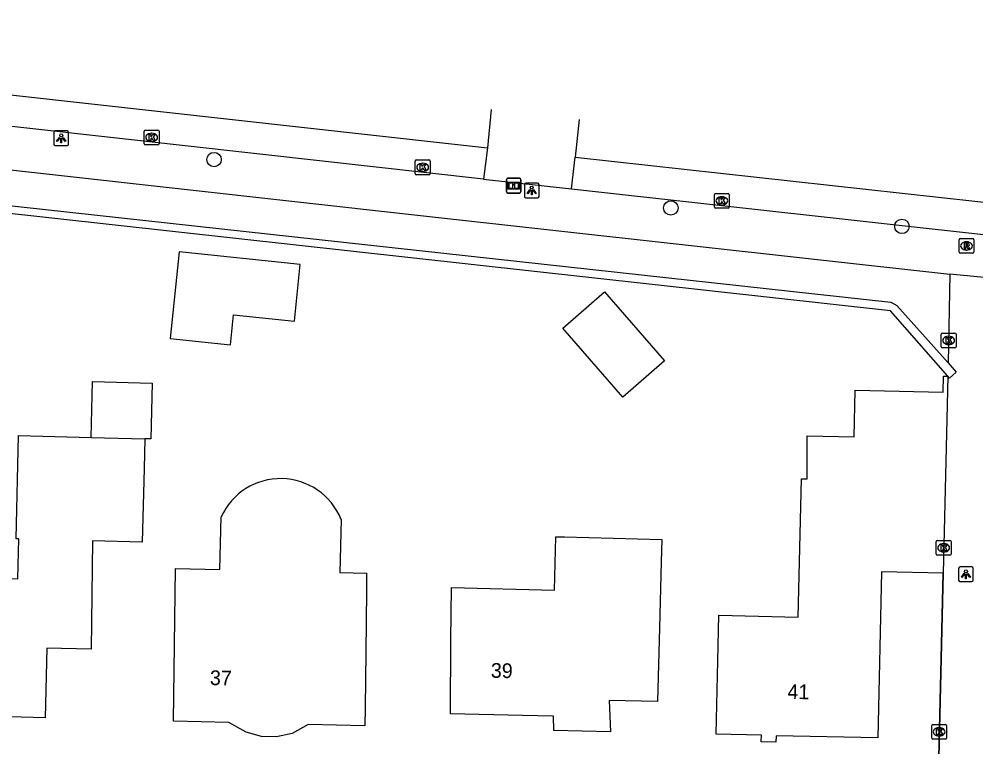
# Model space of a CAD drawing. Extents: x 162082 to 163393, y 388091 to 388632.
# Drawn here: x 162610.5 to 162675.5, y 388540.7 to 388590.1 of the extents above; entities that cross this region are included whole.
import ezdxf

# ---------------------------------------------------------------- set-up
doc = ezdxf.new("R2010")
doc.units = 0
for name, color, linetype in [('IMGEO_Boom', 7, 'Continuous'), ('IMGEO_Fietspad_gesloten', 7, 'Continuous'), ('IMGEO_Informatiebord', 7, 'Continuous'), ('IMGEO_Kolk', 7, 'Continuous'), ('IMGEO_Lichtpunt', 7, 'Continuous'), ('IMGEO_Muur', 7, 'Continuous'), ('IMGEO_Pand', 7, 'Continuous'), ('IMGEO_Pand_nummerreeks', 7, 'Continuous'), ('IMGEO_Rijbaan_lokaal_gesloten', 7, 'Continuous'), ('IMGEO_Rijbaan_lokaal_open', 7, 'Continuous'), ('IMGEO_Rioolput', 7, 'Continuous'), ('IMGEO_Voetpad_open', 7, 'Continuous')]:
    doc.layers.add(name, color=color, linetype=linetype)

msp = doc.modelspace()

# ---------------------------------------------------------------- linework, layer by layer
at = {"layer": 'IMGEO_Boom'}
for centre in [(162623.781, 388580.572), (162654.819, 388577.286), (162670.521, 388576.031)]:
    msp.add_circle(centre, 0.489, dxfattribs=at)
at = {"layer": 'IMGEO_Fietspad_gesloten'}
msp.add_lwpolyline([(162642.099, 388579.246), (162626.892, 388580.933), (162600.281, 388583.897), (162582.931, 388585.815), (162544.501, 388590.106)], dxfattribs=at)
at = {"layer": 'IMGEO_Informatiebord'}
for p, q in [((162643.642, 388578.399), (162643.642, 388579.199)), ((162643.642, 388579.199), (162643.642, 388578.399)), ((162643.742, 388579.299), (162644.532, 388579.299)), ((162644.532, 388579.299), (162643.742, 388579.299)), ((162644.632, 388579.199), (162644.632, 388578.399)), ((162644.632, 388578.399), (162644.632, 388579.199)), ((162644.532, 388578.299), (162643.742, 388578.299)), ((162643.742, 388578.299), (162644.532, 388578.299))]:
    msp.add_line(p, q, dxfattribs=at)
for points in [[(162643.743, 388579.031), (162644.531, 388579.031), (162644.531, 388578.567), (162643.743, 388578.567), (162643.743, 388579.031)], [(162643.808, 388578.966), (162643.808, 388578.632), (162644.083, 388578.632), (162644.084, 388578.845), (162644.188, 388578.846), (162644.189, 388578.632), (162644.466, 388578.632), (162644.466, 388578.966), (162644.19, 388578.966), (162644.19, 388578.886), (162644.084, 388578.886), (162644.084, 388578.966), (162643.808, 388578.966)]]:
    msp.add_lwpolyline(points, dxfattribs=at)
for centre, start, end in [((162643.742, 388579.199), 90, 180), ((162643.742, 388579.199), 90, 180), ((162644.532, 388579.199), 0, 90), ((162644.532, 388579.199), 360, 90), ((162643.742, 388578.399), 180, 270), ((162643.742, 388578.399), 180, 270), ((162644.532, 388578.399), 270, 0), ((162644.532, 388578.399), 270, 0)]:
    msp.add_arc(centre, 0.1, start, end, dxfattribs=at)
at = {"layer": 'IMGEO_Kolk'}
for p, q in [((162619.042, 388581.649), (162619.042, 388582.501)), ((162619.117, 388582.575), (162619.969, 388582.575)), ((162619.53, 388582.355), (162619.555, 388582.355)), ((162620.043, 388582.501), (162620.043, 388581.649)), ((162619.553, 388581.795), (162619.528, 388581.795)), ((162619.969, 388581.575), (162619.117, 388581.575)), ((162637.456, 388579.616), (162637.456, 388580.468)), ((162637.531, 388580.542), (162638.383, 388580.542)), ((162638.457, 388580.468), (162638.457, 388579.616)), ((162637.967, 388579.762), (162637.942, 388579.762)), ((162637.944, 388580.322), (162637.969, 388580.322)), ((162638.383, 388579.542), (162637.531, 388579.542)), ((162657.785, 388577.337), (162657.785, 388578.189)), ((162657.86, 388578.263), (162658.712, 388578.263)), ((162658.273, 388578.043), (162658.298, 388578.043)), ((162658.786, 388578.189), (162658.786, 388577.337)), ((162658.712, 388577.263), (162657.86, 388577.263)), ((162658.296, 388577.483), (162658.271, 388577.483)), ((162673.194, 388567.862), (162673.194, 388568.714)), ((162673.269, 388568.788), (162674.121, 388568.788)), ((162674.195, 388568.714), (162674.195, 388567.862)), ((162673.705, 388568.008), (162673.68, 388568.008)), ((162673.682, 388568.568), (162673.707, 388568.568)), ((162674.121, 388567.788), (162673.269, 388567.788)), ((162672.856, 388553.782), (162672.856, 388554.634)), ((162672.931, 388554.708), (162673.783, 388554.708)), ((162673.344, 388554.488), (162673.369, 388554.488)), ((162673.857, 388554.634), (162673.857, 388553.782)), ((162673.783, 388553.708), (162672.931, 388553.708)), ((162673.367, 388553.928), (162673.342, 388553.928)), ((162672.546, 388541.282), (162672.546, 388542.134)), ((162672.621, 388542.208), (162673.473, 388542.208)), ((162673.547, 388542.134), (162673.547, 388541.282)), ((162673.057, 388541.428), (162673.032, 388541.428)), ((162673.034, 388541.988), (162673.059, 388541.988)), ((162673.473, 388541.208), (162672.621, 388541.208))]:
    msp.add_line(p, q, dxfattribs=at)
for points in [[(162619.042, 388581.649), (162619.042, 388582.501)], [(162619.117, 388582.575), (162619.969, 388582.575)], [(162620.043, 388582.501), (162620.043, 388581.649)], [(162619.363, 388582.275), (162619.486, 388582.275), (162619.486, 388582.124), (162619.616, 388582.275), (162619.78, 388582.275), (162619.634, 388582.124), (162619.787, 388581.875), (162619.635, 388581.875), (162619.55, 388582.039), (162619.486, 388581.972), (162619.486, 388581.875), (162619.363, 388581.875), (162619.363, 388582.275)], [(162619.969, 388581.575), (162619.117, 388581.575)], [(162637.456, 388579.616), (162637.456, 388580.468)], [(162637.531, 388580.542), (162638.383, 388580.542)], [(162638.457, 388580.468), (162638.457, 388579.616)], [(162637.777, 388580.242), (162637.9, 388580.242), (162637.9, 388580.091), (162638.03, 388580.242), (162638.194, 388580.242), (162638.048, 388580.091), (162638.201, 388579.842), (162638.049, 388579.842), (162637.964, 388580.006), (162637.9, 388579.939), (162637.9, 388579.842), (162637.777, 388579.842), (162637.777, 388580.242)], [(162638.383, 388579.542), (162637.531, 388579.542)], [(162657.785, 388577.337), (162657.785, 388578.189)], [(162657.86, 388578.263), (162658.712, 388578.263)], [(162658.106, 388577.963), (162658.229, 388577.963), (162658.229, 388577.812), (162658.359, 388577.963), (162658.523, 388577.963), (162658.377, 388577.812), (162658.53, 388577.563), (162658.378, 388577.563), (162658.293, 388577.727), (162658.229, 388577.66), (162658.229, 388577.563), (162658.106, 388577.563), (162658.106, 388577.963)], [(162658.786, 388578.189), (162658.786, 388577.337)], [(162658.712, 388577.263), (162657.86, 388577.263)], [(162673.194, 388567.862), (162673.194, 388568.714)], [(162673.269, 388568.788), (162674.121, 388568.788)], [(162674.195, 388568.714), (162674.195, 388567.862)], [(162673.515, 388568.488), (162673.638, 388568.488), (162673.638, 388568.337), (162673.768, 388568.488), (162673.932, 388568.488), (162673.786, 388568.337), (162673.939, 388568.088), (162673.787, 388568.088), (162673.702, 388568.252), (162673.638, 388568.185), (162673.638, 388568.088), (162673.515, 388568.088), (162673.515, 388568.488)], [(162674.121, 388567.788), (162673.269, 388567.788)], [(162672.856, 388553.782), (162672.856, 388554.634)], [(162672.931, 388554.708), (162673.783, 388554.708)], [(162673.177, 388554.408), (162673.3, 388554.408), (162673.3, 388554.257), (162673.43, 388554.408), (162673.594, 388554.408), (162673.448, 388554.257), (162673.601, 388554.008), (162673.449, 388554.008), (162673.364, 388554.172), (162673.3, 388554.105), (162673.3, 388554.008), (162673.177, 388554.008), (162673.177, 388554.408)], [(162673.857, 388554.634), (162673.857, 388553.782)], [(162673.783, 388553.708), (162672.931, 388553.708)], [(162672.546, 388541.282), (162672.546, 388542.134)], [(162672.621, 388542.208), (162673.473, 388542.208)], [(162673.547, 388542.134), (162673.547, 388541.282)], [(162672.867, 388541.908), (162672.99, 388541.908), (162672.99, 388541.757), (162673.12, 388541.908), (162673.284, 388541.908), (162673.138, 388541.757), (162673.291, 388541.508), (162673.139, 388541.508), (162673.054, 388541.672), (162672.99, 388541.605), (162672.99, 388541.508), (162672.867, 388541.508), (162672.867, 388541.908)], [(162673.473, 388541.208), (162672.621, 388541.208)]]:
    msp.add_lwpolyline(points, dxfattribs=at)
for centre, start, end in [((162619.119, 388582.499), 91.55205, 178.44795), ((162619.119, 388582.499), 91.55205, 178.44795), ((162619.967, 388582.499), 1.55205, 88.44795), ((162619.967, 388582.499), 1.55205, 88.44795), ((162619.119, 388581.651), 181.55205, 268.44795), ((162619.119, 388581.651), 181.55205, 268.44795), ((162619.967, 388581.651), 271.55205, 358.44795), ((162619.967, 388581.651), 271.55205, 358.44795), ((162637.533, 388580.466), 91.55205, 178.44795), ((162637.533, 388580.466), 91.55205, 178.44795), ((162638.381, 388580.466), 1.55205, 88.44795), ((162638.381, 388580.466), 1.55205, 88.44795), ((162637.533, 388579.618), 181.55205, 268.44795), ((162637.533, 388579.618), 181.55205, 268.44795), ((162638.381, 388579.618), 271.55205, 358.44795), ((162638.381, 388579.618), 271.55205, 358.44795), ((162657.862, 388578.187), 91.55205, 178.44795), ((162657.862, 388578.187), 91.55205, 178.44795), ((162658.71, 388578.187), 1.55205, 88.44795), ((162658.71, 388578.187), 1.55205, 88.44795), ((162657.862, 388577.339), 181.55205, 268.44795), ((162657.862, 388577.339), 181.55205, 268.44795), ((162658.71, 388577.339), 271.55205, 358.44795), ((162658.71, 388577.339), 271.55205, 358.44795), ((162673.271, 388568.712), 91.55205, 178.44795), ((162673.271, 388568.712), 91.55205, 178.44795), ((162674.119, 388568.712), 1.55205, 88.44795), ((162674.119, 388568.712), 1.55205, 88.44795), ((162673.271, 388567.864), 181.55205, 268.44795), ((162673.271, 388567.864), 181.55205, 268.44795), ((162674.119, 388567.864), 271.55205, 358.44795), ((162674.119, 388567.864), 271.55205, 358.44795), ((162672.933, 388554.632), 91.55205, 178.44795), ((162672.933, 388554.632), 91.55205, 178.44795), ((162673.781, 388554.632), 1.55205, 88.44795), ((162673.781, 388554.632), 1.55205, 88.44795), ((162672.933, 388553.784), 181.55205, 268.44795), ((162672.933, 388553.784), 181.55205, 268.44795), ((162673.781, 388553.784), 271.55205, 358.44795), ((162673.781, 388553.784), 271.55205, 358.44795), ((162672.623, 388542.132), 91.55205, 178.44795), ((162672.623, 388542.132), 91.55205, 178.44795), ((162673.471, 388542.132), 1.55205, 88.44795), ((162673.471, 388542.132), 1.55205, 88.44795), ((162672.623, 388541.284), 181.55205, 268.44795), ((162672.623, 388541.284), 181.55205, 268.44795), ((162673.471, 388541.284), 271.55205, 358.44795), ((162673.471, 388541.284), 271.55205, 358.44795)]:
    msp.add_arc(centre, 0.0765, start, end, dxfattribs=at)
for centre, major_axis, ratio, start_param, end_param in [((162619.529, 388582.075), (-0.387, 0.002), 0.722429, 4.712389, 7.853982), ((162619.554, 388582.075), (-0.39, 0.002), 0.717154, 1.570796, 4.712389), ((162637.943, 388580.042), (-0.387, 0.002), 0.722429, 4.712389, 7.853982), ((162637.968, 388580.042), (-0.39, 0.002), 0.717154, 1.570796, 4.712389), ((162658.272, 388577.763), (-0.387, 0.002), 0.722429, 4.712389, 7.853982), ((162658.297, 388577.763), (-0.39, 0.002), 0.717154, 1.570796, 4.712389), ((162673.681, 388568.288), (-0.387, 0.002), 0.722429, 4.712389, 7.853982), ((162673.706, 388568.288), (-0.39, 0.002), 0.717154, 1.570796, 4.712389), ((162673.343, 388554.208), (-0.387, 0.002), 0.722429, 4.712389, 7.853982), ((162673.368, 388554.208), (-0.39, 0.002), 0.717154, 1.570796, 4.712389), ((162673.033, 388541.708), (-0.387, 0.002), 0.722429, 4.712389, 7.853982), ((162673.058, 388541.708), (-0.39, 0.002), 0.717154, 1.570796, 4.712389)]:
    msp.add_ellipse(centre, major_axis=major_axis, ratio=ratio, start_param=start_param, end_param=end_param, dxfattribs=at)
at = {"layer": 'IMGEO_Lichtpunt'}
for p, q in [((162612.899, 388582.416), (162612.899, 388581.609)), ((162612.899, 388582.416), (162612.899, 388581.609)), ((162613.801, 388582.511), (162612.993, 388582.511)), ((162613.801, 388582.511), (162612.993, 388582.511)), ((162613.895, 388581.609), (162613.895, 388582.416)), ((162613.895, 388581.609), (162613.895, 388582.416)), ((162612.993, 388581.515), (162613.801, 388581.515)), ((162612.993, 388581.515), (162613.801, 388581.515)), ((162644.866, 388578.876), (162644.866, 388578.069)), ((162644.866, 388578.876), (162644.866, 388578.069)), ((162645.768, 388578.971), (162644.96, 388578.971)), ((162645.768, 388578.971), (162644.96, 388578.971)), ((162645.862, 388578.069), (162645.862, 388578.876)), ((162645.862, 388578.069), (162645.862, 388578.876)), ((162644.96, 388577.975), (162645.768, 388577.975)), ((162644.96, 388577.975), (162645.768, 388577.975)), ((162674.372, 388552.809), (162674.372, 388552.002)), ((162674.372, 388552.809), (162674.372, 388552.002)), ((162675.274, 388552.904), (162674.466, 388552.904)), ((162675.274, 388552.904), (162674.466, 388552.904)), ((162675.368, 388552.002), (162675.368, 388552.809)), ((162675.368, 388552.002), (162675.368, 388552.809)), ((162674.466, 388551.908), (162675.274, 388551.908)), ((162674.466, 388551.908), (162675.274, 388551.908))]:
    msp.add_line(p, q, dxfattribs=at)
for points in [[(162613.273, 388582.08), (162613.312, 388582.052), (162613.124, 388581.79), (162613.086, 388581.817), (162613.273, 388582.08)], [(162613.375, 388582.032), (162613.422, 388582.032), (162613.422, 388581.71), (162613.375, 388581.71), (162613.375, 388582.032)], [(162613.485, 388582.052), (162613.523, 388582.079), (162613.71, 388581.817), (162613.671, 388581.789), (162613.485, 388582.052)], [(162645.24, 388578.54), (162645.279, 388578.512), (162645.091, 388578.25), (162645.053, 388578.277), (162645.24, 388578.54)], [(162645.342, 388578.492), (162645.389, 388578.492), (162645.389, 388578.17), (162645.342, 388578.17), (162645.342, 388578.492)], [(162645.452, 388578.512), (162645.49, 388578.539), (162645.677, 388578.277), (162645.638, 388578.249), (162645.452, 388578.512)], [(162674.746, 388552.473), (162674.785, 388552.445), (162674.597, 388552.183), (162674.559, 388552.21), (162674.746, 388552.473)], [(162674.848, 388552.425), (162674.895, 388552.425), (162674.895, 388552.103), (162674.848, 388552.103), (162674.848, 388552.425)], [(162674.958, 388552.445), (162674.996, 388552.472), (162675.183, 388552.21), (162675.144, 388552.182), (162674.958, 388552.445)]]:
    msp.add_lwpolyline(points, dxfattribs=at)
for centre in [(162613.398, 388582.214), (162645.365, 388578.674), (162674.871, 388552.607)]:
    msp.add_circle(centre, 0.0994, dxfattribs=at)
for centre, start, end in [((162612.993, 388582.416), 90, 180), ((162612.993, 388582.416), 90, 180), ((162613.801, 388582.416), 0, 90), ((162613.801, 388582.416), 0, 90), ((162612.993, 388581.609), 180, 270), ((162612.993, 388581.609), 180, 270), ((162613.801, 388581.609), 270, 0), ((162613.801, 388581.609), 270, 360), ((162644.96, 388578.876), 90, 180), ((162644.96, 388578.876), 90, 180), ((162645.768, 388578.876), 0, 90), ((162645.768, 388578.876), 0, 90), ((162644.96, 388578.069), 180, 270), ((162644.96, 388578.069), 180, 270), ((162645.768, 388578.069), 270, 0), ((162645.768, 388578.069), 270, 360), ((162674.466, 388552.809), 90, 180), ((162674.466, 388552.809), 90, 180), ((162675.274, 388552.809), 0, 90), ((162675.274, 388552.809), 0, 90), ((162674.466, 388552.002), 180, 270), ((162674.466, 388552.002), 180, 270), ((162675.274, 388552.002), 270, 0), ((162675.274, 388552.002), 270, 360)]:
    msp.add_arc(centre, 0.0946, start, end, dxfattribs=at)
at = {"layer": 'IMGEO_Muur'}
for points in [[(162543.692, 388580.085), (162543.877, 388580.581), (162547.593, 388584.055), (162548.059, 388584.23), (162669.776, 388570.888), (162670.18, 388570.661), (162673.663, 388566.757)], [(162673.645, 388565.853), (162669.736, 388570.29), (162547.954, 388583.733), (162544.279, 388580.146), (162544.733, 388569.046), (162544.143, 388569.023)], [(162673.663, 388566.757), (162674.213, 388566.14), (162673.749, 388565.735), (162673.645, 388565.853)], [(162673.313, 388552.479), (162673.006, 388538.982)]]:
    msp.add_lwpolyline(points, dxfattribs=at)
at = {"layer": 'IMGEO_Pand'}
for points in [[(162629.64, 388573.454), (162621.412, 388574.31), (162620.8, 388568.421), (162624.899, 388567.995), (162625.11, 388570.026), (162629.238, 388569.596), (162629.64, 388573.454)], [(162650.317, 388571.588), (162654.392, 388566.91), (162651.56, 388564.442), (162647.484, 388569.12), (162650.317, 388571.588)], [(162615.434, 388561.707), (162615.531, 388565.497), (162619.587, 388565.393), (162619.49, 388561.603), (162619.076, 388561.614)], [(162673.313, 388552.479), (162669.13, 388552.572), (162668.878, 388541.291), (162661.971, 388541.448), (162661.961, 388540.998), (162660.961, 388541.021), (162660.972, 388541.472), (162657.899, 388541.542), (162658.012, 388546.541), (162658.081, 388549.625), (162663.479, 388549.503), (162663.69, 388558.893), (162664.085, 388558.884), (162664.085, 388561.811), (162667.267, 388561.732), (162667.346, 388564.914), (162673.318, 388564.766), (162673.345, 388565.86), (162673.645, 388565.853)], [(162673.645, 388565.853), (162673.549, 388561.972), (162673.313, 388552.479)], [(162619.076, 388561.614), (162619.024, 388559.582), (162618.897, 388554.583), (162615.532, 388554.669), (162615.439, 388547.315), (162612.422, 388547.392), (162612.31, 388542.667), (162603.326, 388542.917), (162603.42, 388546.216), (162601.094, 388546.259), (162601.096, 388546.414), (162601.204, 388552.273), (162603.592, 388552.229), (162610.456, 388552.103), (162610.525, 388554.807), (162610.325, 388554.812), (162610.504, 388561.832), (162615.434, 388561.707)], [(162615.434, 388561.707), (162619.076, 388561.614)], [(162632.414, 388556.137), (162632.327, 388552.526), (162634.145, 388552.482), (162634.131, 388551.257), (162634.084, 388547.116), (162634.041, 388543.356), (162634.027, 388542.116), (162630.17, 388542.21), (162629.093, 388541.605), (162628.014, 388541.362), (162626.995, 388541.388), (162625.957, 388541.679), (162624.787, 388542.337), (162621.027, 388542.429), (162621.162, 388552.794), (162624.177, 388552.722)], [(162624.177, 388552.722), (162624.263, 388556.304)], [(162639.88, 388547.929), (162639.911, 388551.506), (162646.903, 388551.33), (162646.995, 388554.959), (162647.603, 388554.944), (162654.2, 388554.778), (162654.161, 388553.246), (162654.048, 388548.764), (162653.922, 388543.765), (162650.635, 388543.848), (162650.716, 388541.698), (162646.858, 388541.805), (162646.854, 388542.766), (162644.731, 388542.815), (162639.836, 388542.929), (162639.88, 388547.929)]]:
    msp.add_lwpolyline(points, dxfattribs=at)
msp.add_arc((162628.303, 388554.467), 4.437, 22.10091, 155.55164, dxfattribs=at)
at = {"layer": 'IMGEO_Rijbaan_lokaal_gesloten'}
for points in [[(162648.309, 388580.74), (162677.949, 388577.463), (162683.559, 388576.851), (162698.362, 388575.236), (162706.548, 388574.359), (162721.311, 388572.557), (162725.188, 388572.084)], [(162648.076, 388578.584), (162678.104, 388575.254), (162683.5, 388574.656), (162691.747, 388573.741), (162697.09, 388573.149), (162706.422, 388572.114), (162714.151, 388571.264), (162717.54, 388570.963), (162723.74, 388570.414), (162724.976, 388570.284)]]:
    msp.add_lwpolyline(points, dxfattribs=at)
at = {"layer": 'IMGEO_Rijbaan_lokaal_open'}
for points in [[(162593.07, 388586.899), (162593.884, 388586.788), (162609.11, 388585.066), (162642.353, 388581.376)], [(162642.62, 388583.96), (162642.353, 388581.376)], [(162648.58, 388583.286), (162648.309, 388580.74)], [(162642.353, 388581.376), (162642.099, 388579.246)], [(162648.076, 388578.584), (162648.309, 388580.74)], [(162642.099, 388579.246), (162648.076, 388578.584)]]:
    msp.add_lwpolyline(points, dxfattribs=at)
at = {"layer": 'IMGEO_Rioolput'}
for p, q in [((162674.481, 388575.204), (162675.333, 388575.204)), ((162674.406, 388574.278), (162674.406, 388575.13)), ((162674.894, 388574.984), (162674.919, 388574.984)), ((162675.407, 388575.13), (162675.407, 388574.278)), ((162675.333, 388574.204), (162674.481, 388574.204)), ((162674.917, 388574.424), (162674.892, 388574.424))]:
    msp.add_line(p, q, dxfattribs=at)
for points in [[(162674.481, 388575.204), (162675.333, 388575.204)], [(162674.406, 388574.278), (162674.406, 388575.13)], [(162674.995, 388574.902), (162674.743, 388574.904), (162674.743, 388574.504)], [(162674.743, 388574.504), (162674.867, 388574.504), (162674.867, 388574.666), (162674.878, 388574.666)], [(162674.921, 388574.823), (162674.867, 388574.823), (162674.867, 388574.742)], [(162674.867, 388574.742), (162674.919, 388574.742)], [(162674.925, 388574.637), (162674.996, 388574.504), (162675.136, 388574.504), (162675.071, 388574.63)], [(162675.407, 388575.13), (162675.407, 388574.278)], [(162675.333, 388574.204), (162674.481, 388574.204)]]:
    msp.add_lwpolyline(points, dxfattribs=at)
for centre, radius, start, end in [((162674.483, 388575.128), 0.0765, 91.55205, 178.44795), ((162674.483, 388575.128), 0.0765, 91.55205, 178.44795), ((162675.331, 388575.128), 0.0765, 1.55205, 88.44795), ((162675.331, 388575.128), 0.0765, 1.55205, 88.44795), ((162674.877, 388574.613), 0.0533, 26.02933, 88.69889), ((162674.903, 388574.931), 0.19, 274.7715, 282.96867), ((162674.927, 388574.727), 0.0964, 77.00612, 93.18647), ((162674.941, 388574.784), 0.0378, 276.66336, 79.67722), ((162674.994, 388574.792), 0.109, 350.36119, 89.41601), ((162674.992, 388574.792), 0.112, 277.58423, 350.98172), ((162674.976, 388574.577), 0.108, 29.51342, 73.79051), ((162674.483, 388574.28), 0.0765, 181.55205, 268.44795), ((162674.483, 388574.28), 0.0765, 181.55205, 268.44795), ((162675.331, 388574.28), 0.0765, 271.55205, 358.44795), ((162675.331, 388574.28), 0.0765, 271.55205, 358.44795)]:
    msp.add_arc(centre, radius, start, end, dxfattribs=at)
for centre, major_axis, ratio, start_param, end_param in [((162674.893, 388574.704), (-0.387, 0.002), 0.722429, 4.712389, 7.853982), ((162674.918, 388574.704), (-0.39, 0.002), 0.717154, 1.570796, 4.712389)]:
    msp.add_ellipse(centre, major_axis=major_axis, ratio=ratio, start_param=start_param, end_param=end_param, dxfattribs=at)
at = {"layer": 'IMGEO_Voetpad_open'}
for points in [[(162543.513, 388587.071), (162545.123, 388586.893), (162580.248, 388583.173), (162637.605, 388576.802), (162673.783, 388572.792)], [(162673.783, 388572.792), (162673.663, 388566.757)], [(162676.819, 388572.495), (162673.783, 388572.792)], [(162672.963, 388537.079), (162673.006, 388538.982), (162673.313, 388552.479)]]:
    msp.add_lwpolyline(points, dxfattribs=at)

# ---------------------------------------------------------------- texts
at = {"layer": 'IMGEO_Pand_nummerreeks'}
for s, rotation, p in [('39', 358.67074, (162642.577, 388545.386)), ('37', 358.61927, (162623.488, 388544.89)), ('41', 358.69034, (162662.733, 388543.952))]:
    msp.add_text(s, height=1, rotation=rotation, dxfattribs=at).set_placement(p)

doc.saveas('drawing.dxf')
